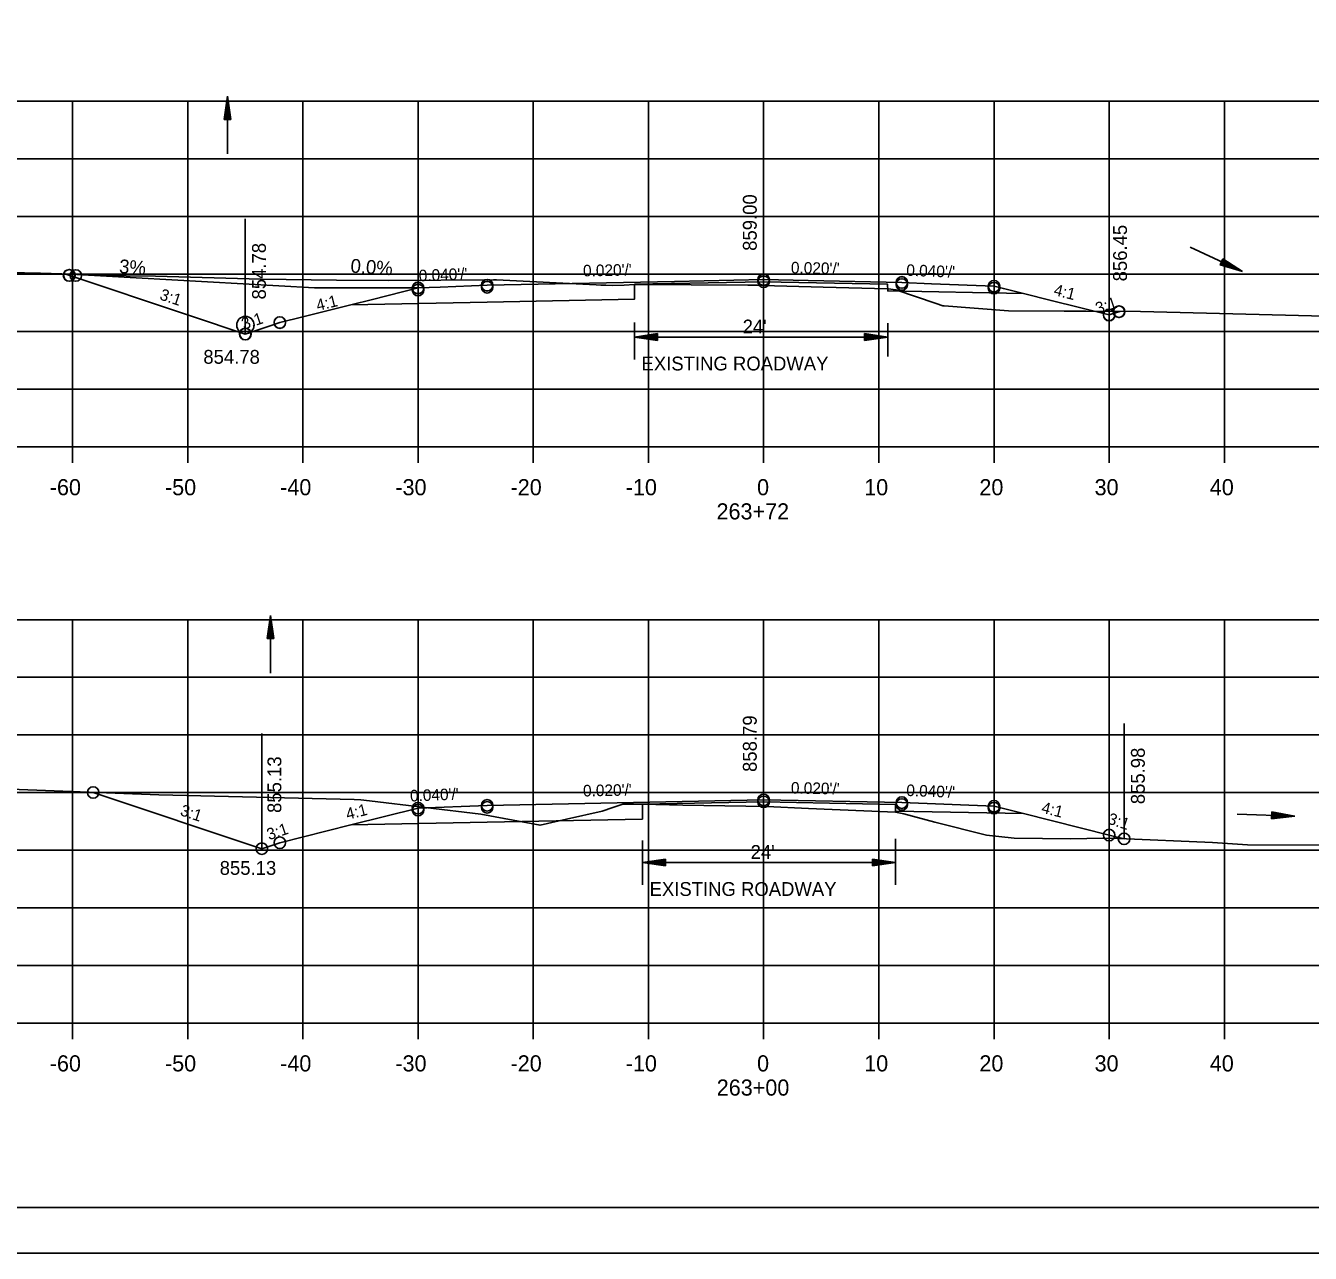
# Model space of a CAD drawing. Extents: x 1486524 to 1499135, y 326561 to 337924.
# Drawn here: x 1488918.8 to 1489030.3, y 329365.9 to 329472.4 of the extents above; entities that cross this region are included whole.
import ezdxf

# ---------------------------------------------------------------- set-up
doc = ezdxf.new("R2010")
doc.units = 0
for name, color, linetype in [('E_Const Align', 7, 'Continuous'), ('E_Const Align Station', 7, 'Continuous'), ('E_Ownership Information', 7, 'Continuous'), ('E_Property Line', 7, 'Continuous'), ('E_Proposed ROW and Easements', 7, 'Continuous'), ('E_Proposed ROW Fig Annot', 7, 'Continuous'), ('E_Quarter Calls', 7, 'Continuous'), ('E_Station Offset', 7, 'Continuous'), ('E_Survey Point', 7, 'Continuous'), ('E_Title Sheet', 7, 'Continuous'), ('E_Tract Number', 7, 'Continuous'), ('R_Water Annot', 7, 'Continuous'), ('R_Xsect Elev', 7, 'Continuous'), ('R_Xsect Slope', 7, 'Continuous')]:
    doc.layers.add(name, color=color, linetype=linetype)

msp = doc.modelspace()

# ---------------------------------------------------------------- linework, layer by layer
at = {"layer": 'E_Const Align'}
for p, q in [((1488842.89, 329435.88), (1489122.89, 329435.88)), ((1488922.89, 329434.48), (1488922.89, 329435.88)), ((1488932.89, 329434.48), (1488932.89, 329435.88)), ((1488942.89, 329434.48), (1488942.89, 329435.88)), ((1488952.89, 329434.48), (1488952.89, 329435.88)), ((1488962.89, 329434.48), (1488962.89, 329435.88)), ((1488972.89, 329434.48), (1488972.89, 329435.88)), ((1488982.89, 329434.48), (1488982.89, 329435.88)), ((1488992.89, 329434.48), (1488992.89, 329435.88)), ((1489002.89, 329434.48), (1489002.89, 329435.88)), ((1489012.89, 329434.48), (1489012.89, 329435.88)), ((1489022.89, 329434.48), (1489022.89, 329435.88)), ((1488842.89, 329385.88), (1489122.89, 329385.88)), ((1488922.89, 329384.48), (1488922.89, 329385.88)), ((1488932.89, 329384.48), (1488932.89, 329385.88)), ((1488942.89, 329384.48), (1488942.89, 329385.88)), ((1488952.89, 329384.48), (1488952.89, 329385.88)), ((1488962.89, 329384.48), (1488962.89, 329385.88)), ((1488972.89, 329384.48), (1488972.89, 329385.88)), ((1488982.89, 329384.48), (1488982.89, 329385.88)), ((1488992.89, 329384.48), (1488992.89, 329385.88)), ((1489002.89, 329384.48), (1489002.89, 329385.88)), ((1489012.89, 329384.48), (1489012.89, 329385.88)), ((1489022.89, 329384.48), (1489022.89, 329385.88))]:
    msp.add_line(p, q, dxfattribs=at)
at = {"layer": 'E_Ownership Information'}
for p, q in [((1488842.89, 329465.88), (1489122.89, 329465.88)), ((1488922.89, 329435.88), (1488922.89, 329465.88)), ((1488932.89, 329435.88), (1488932.89, 329465.88)), ((1488942.89, 329435.88), (1488942.89, 329465.88)), ((1488952.89, 329435.88), (1488952.89, 329465.88)), ((1488962.89, 329435.88), (1488962.89, 329465.88)), ((1488972.89, 329435.88), (1488972.89, 329465.88)), ((1488982.89, 329435.88), (1488982.89, 329465.88)), ((1488992.89, 329435.88), (1488992.89, 329465.88)), ((1489002.89, 329435.88), (1489002.89, 329465.88)), ((1489012.89, 329435.88), (1489012.89, 329465.88)), ((1489022.89, 329435.88), (1489022.89, 329465.88)), ((1488842.89, 329460.88), (1489122.89, 329460.88)), ((1488842.89, 329455.88), (1489122.89, 329455.88)), ((1488842.89, 329450.88), (1489122.89, 329450.88)), ((1488842.89, 329445.88), (1489122.89, 329445.88)), ((1488842.89, 329440.88), (1489122.89, 329440.88)), ((1488842.89, 329435.88), (1489122.89, 329435.88)), ((1488842.89, 329420.88), (1489122.89, 329420.88)), ((1488922.89, 329385.88), (1488922.89, 329420.88)), ((1488932.89, 329385.88), (1488932.89, 329420.88)), ((1488942.89, 329385.88), (1488942.89, 329420.88)), ((1488952.89, 329385.88), (1488952.89, 329420.88)), ((1488962.89, 329385.88), (1488962.89, 329420.88)), ((1488972.89, 329385.88), (1488972.89, 329420.88)), ((1488982.89, 329385.88), (1488982.89, 329420.88)), ((1488992.89, 329385.88), (1488992.89, 329420.88)), ((1489002.89, 329385.88), (1489002.89, 329420.88)), ((1489012.89, 329385.88), (1489012.89, 329420.88)), ((1489022.89, 329385.88), (1489022.89, 329420.88)), ((1488842.89, 329415.88), (1489122.89, 329415.88)), ((1488842.89, 329410.88), (1489122.89, 329410.88)), ((1488842.89, 329405.88), (1489122.89, 329405.88)), ((1488842.89, 329400.88), (1489122.89, 329400.88)), ((1488842.89, 329395.88), (1489122.89, 329395.88)), ((1488842.89, 329390.88), (1489122.89, 329390.88)), ((1488842.89, 329385.88), (1489122.89, 329385.88))]:
    msp.add_line(p, q, dxfattribs=at)
at = {"layer": 'E_Property Line'}
msp.add_line((1489141.07, 329369.88), (1488824.89, 329369.88), dxfattribs=at)
at = {"layer": 'E_Proposed ROW and Easements'}
for p, q in [((1488971.68, 329446.66), (1488971.68, 329443.46)), ((1488993.66, 329446.62), (1488993.66, 329443.73)), ((1488973.68, 329445.71), (1488971.68, 329445.41)), ((1488973.68, 329445.11), (1488971.68, 329445.41)), ((1488973.68, 329445.66), (1488972.01, 329445.41)), ((1488973.68, 329445.16), (1488972.01, 329445.41)), ((1488973.68, 329445.61), (1488972.35, 329445.41)), ((1488973.68, 329445.21), (1488972.35, 329445.41)), ((1488973.68, 329445.56), (1488972.69, 329445.41)), ((1488973.68, 329445.26), (1488972.69, 329445.41)), ((1488973.68, 329445.51), (1488973.03, 329445.41)), ((1488973.68, 329445.31), (1488973.03, 329445.41)), ((1488973.68, 329445.46), (1488973.36, 329445.41)), ((1488973.68, 329445.36), (1488973.36, 329445.41)), ((1488973.68, 329445.11), (1488973.68, 329445.71)), ((1488991.66, 329445.71), (1488993.66, 329445.41)), ((1488991.66, 329445.71), (1488991.66, 329445.11)), ((1488991.66, 329445.66), (1488993.33, 329445.41)), ((1488991.66, 329445.61), (1488992.99, 329445.41)), ((1488991.66, 329445.56), (1488992.65, 329445.41)), ((1488991.66, 329445.51), (1488992.31, 329445.41)), ((1488991.66, 329445.46), (1488991.98, 329445.41)), ((1488991.66, 329445.11), (1488993.66, 329445.41)), ((1488991.66, 329445.32), (1488992.31, 329445.41)), ((1488991.66, 329445.22), (1488992.99, 329445.41)), ((1488991.66, 329445.16), (1488993.33, 329445.41)), ((1488991.66, 329445.27), (1488992.65, 329445.41)), ((1488991.66, 329445.37), (1488991.98, 329445.41)), ((1488972.37, 329401.71), (1488972.37, 329397.86)), ((1488994.35, 329401.87), (1488994.35, 329397.87)), ((1488974.37, 329400.11), (1488972.37, 329399.81)), ((1488974.37, 329399.51), (1488974.37, 329400.11)), ((1488992.35, 329400.11), (1488994.35, 329399.81)), ((1488992.35, 329400.11), (1488992.35, 329399.51)), ((1488974.37, 329399.51), (1488972.37, 329399.81)), ((1488974.37, 329400.06), (1488972.71, 329399.81)), ((1488974.37, 329399.56), (1488972.71, 329399.81)), ((1488974.37, 329400.01), (1488973.05, 329399.81)), ((1488974.37, 329399.61), (1488973.05, 329399.81)), ((1488974.37, 329399.96), (1488973.38, 329399.81)), ((1488974.37, 329399.66), (1488973.38, 329399.81)), ((1488974.37, 329399.91), (1488973.72, 329399.81)), ((1488974.37, 329399.71), (1488973.72, 329399.81)), ((1488974.37, 329399.86), (1488974.06, 329399.81)), ((1488974.37, 329399.76), (1488974.06, 329399.81)), ((1488992.35, 329400.06), (1488994.02, 329399.81)), ((1488992.35, 329400.01), (1488993.68, 329399.81)), ((1488992.35, 329399.96), (1488993.34, 329399.81)), ((1488992.35, 329399.91), (1488993, 329399.81)), ((1488992.35, 329399.86), (1488992.67, 329399.81)), ((1488992.35, 329399.51), (1488994.35, 329399.81)), ((1488992.35, 329399.62), (1488993.68, 329399.81)), ((1488992.35, 329399.56), (1488994.02, 329399.81)), ((1488992.35, 329399.67), (1488993.34, 329399.81)), ((1488992.35, 329399.72), (1488993, 329399.81)), ((1488992.35, 329399.77), (1488992.67, 329399.81))]:
    msp.add_line(p, q, dxfattribs=at)
at = {"layer": 'E_Proposed ROW Fig Annot'}
for p, q in [((1488936.05, 329464.3), (1488936.35, 329466.3)), ((1488936.05, 329464.3), (1488936.35, 329466.3)), ((1488936.1, 329464.3), (1488936.35, 329465.96)), ((1488936.1, 329464.3), (1488936.35, 329465.96)), ((1488936.65, 329464.3), (1488936.35, 329466.3)), ((1488936.65, 329464.3), (1488936.35, 329466.3)), ((1488936.6, 329464.3), (1488936.35, 329465.96)), ((1488936.6, 329464.3), (1488936.35, 329465.96)), ((1488936.15, 329464.3), (1488936.35, 329465.62)), ((1488936.15, 329464.3), (1488936.35, 329465.62)), ((1488936.2, 329464.3), (1488936.35, 329465.29)), ((1488936.2, 329464.3), (1488936.35, 329465.29)), ((1488936.25, 329464.3), (1488936.35, 329464.95)), ((1488936.25, 329464.3), (1488936.35, 329464.95)), ((1488936.55, 329464.3), (1488936.35, 329465.62)), ((1488936.55, 329464.3), (1488936.35, 329465.62)), ((1488936.5, 329464.3), (1488936.35, 329465.29)), ((1488936.5, 329464.3), (1488936.35, 329465.29)), ((1488936.45, 329464.3), (1488936.35, 329464.95)), ((1488936.45, 329464.3), (1488936.35, 329464.95)), ((1488936.05, 329464.3), (1488936.65, 329464.3)), ((1488936.05, 329464.3), (1488936.65, 329464.3)), ((1488936.3, 329464.3), (1488936.35, 329464.61)), ((1488936.3, 329464.3), (1488936.35, 329464.61)), ((1488936.4, 329464.3), (1488936.35, 329464.61)), ((1488936.4, 329464.3), (1488936.35, 329464.61)), ((1489022.76, 329452.21), (1489022.51, 329451.67)), ((1489022.76, 329452.21), (1489022.51, 329451.67)), ((1489022.51, 329451.67), (1489024.45, 329451.1)), ((1489022.51, 329451.67), (1489024.45, 329451.1)), ((1489022.53, 329451.71), (1489024.15, 329451.24)), ((1489022.53, 329451.71), (1489024.15, 329451.24)), ((1489022.55, 329451.76), (1489023.84, 329451.39)), ((1489022.55, 329451.76), (1489023.84, 329451.39)), ((1489022.57, 329451.81), (1489023.53, 329451.53)), ((1489022.57, 329451.81), (1489023.53, 329451.53)), ((1489022.59, 329451.85), (1489023.23, 329451.67)), ((1489022.59, 329451.85), (1489023.23, 329451.67)), ((1489022.62, 329451.9), (1489022.92, 329451.81)), ((1489022.62, 329451.9), (1489022.92, 329451.81)), ((1489022.66, 329451.98), (1489022.92, 329451.81)), ((1489022.66, 329451.98), (1489022.92, 329451.81)), ((1489022.68, 329452.03), (1489023.23, 329451.67)), ((1489022.68, 329452.03), (1489023.23, 329451.67)), ((1489022.7, 329452.08), (1489023.53, 329451.53)), ((1489022.7, 329452.08), (1489023.53, 329451.53)), ((1489022.72, 329452.12), (1489023.84, 329451.39)), ((1489022.72, 329452.12), (1489023.84, 329451.39)), ((1489022.74, 329452.17), (1489024.15, 329451.24)), ((1489022.74, 329452.17), (1489024.15, 329451.24)), ((1489022.76, 329452.21), (1489024.45, 329451.1)), ((1489022.76, 329452.21), (1489024.45, 329451.1)), ((1488971.68, 329445.41), (1488993.66, 329445.41)), ((1488939.78, 329419.24), (1488940.08, 329421.24)), ((1488939.78, 329419.24), (1488940.08, 329421.24)), ((1488939.83, 329419.24), (1488940.08, 329420.9)), ((1488939.83, 329419.24), (1488940.08, 329420.9)), ((1488939.89, 329419.24), (1488940.08, 329420.56)), ((1488939.89, 329419.24), (1488940.08, 329420.56)), ((1488939.94, 329419.24), (1488940.08, 329420.23)), ((1488939.94, 329419.24), (1488940.08, 329420.23)), ((1488940.38, 329419.24), (1488940.08, 329421.24)), ((1488940.38, 329419.24), (1488940.08, 329421.24)), ((1488940.33, 329419.24), (1488940.08, 329420.9)), ((1488940.33, 329419.24), (1488940.08, 329420.9)), ((1488940.28, 329419.24), (1488940.08, 329420.56)), ((1488940.28, 329419.24), (1488940.08, 329420.56)), ((1488940.23, 329419.24), (1488940.08, 329420.23)), ((1488940.23, 329419.24), (1488940.08, 329420.23)), ((1488939.78, 329419.24), (1488940.38, 329419.24)), ((1488939.78, 329419.24), (1488940.38, 329419.24)), ((1488939.99, 329419.24), (1488940.08, 329419.89)), ((1488939.99, 329419.24), (1488940.08, 329419.89)), ((1488940.04, 329419.24), (1488940.08, 329419.55)), ((1488940.04, 329419.24), (1488940.08, 329419.55)), ((1488940.18, 329419.24), (1488940.08, 329419.89)), ((1488940.18, 329419.24), (1488940.08, 329419.89)), ((1488940.13, 329419.24), (1488940.08, 329419.55)), ((1488940.13, 329419.24), (1488940.08, 329419.55)), ((1489027.01, 329404.21), (1489026.99, 329403.61)), ((1489027.01, 329404.21), (1489026.99, 329403.61)), ((1489026.99, 329403.86), (1489027.31, 329403.9)), ((1489026.99, 329403.86), (1489027.31, 329403.9)), ((1489026.99, 329403.81), (1489027.65, 329403.89)), ((1489026.99, 329403.81), (1489027.65, 329403.89)), ((1489026.99, 329403.76), (1489027.98, 329403.88)), ((1489026.99, 329403.76), (1489027.98, 329403.88)), ((1489026.99, 329403.71), (1489028.32, 329403.87)), ((1489026.99, 329403.71), (1489028.32, 329403.87)), ((1489026.99, 329403.66), (1489028.66, 329403.86)), ((1489026.99, 329403.66), (1489028.66, 329403.86)), ((1489026.99, 329403.61), (1489028.99, 329403.84)), ((1489026.99, 329403.61), (1489028.99, 329403.84)), ((1489027, 329404.16), (1489028.66, 329403.86)), ((1489027, 329404.16), (1489028.66, 329403.86)), ((1489027, 329404.11), (1489028.32, 329403.87)), ((1489027, 329404.11), (1489028.32, 329403.87)), ((1489027, 329404.06), (1489027.98, 329403.88)), ((1489027, 329404.06), (1489027.98, 329403.88)), ((1489027, 329404.01), (1489027.65, 329403.89)), ((1489027, 329404.01), (1489027.65, 329403.89)), ((1489027, 329403.96), (1489027.31, 329403.9)), ((1489027, 329403.96), (1489027.31, 329403.9)), ((1489027.01, 329404.21), (1489028.99, 329403.84)), ((1489027.01, 329404.21), (1489028.99, 329403.84)), ((1488972.37, 329399.81), (1488994.35, 329399.81))]:
    msp.add_line(p, q, dxfattribs=at)
at = {"layer": 'E_Quarter Calls'}
msp.add_line((1488812.48, 329365.9), (1489145.82, 329365.9), dxfattribs=at)
for points in [[(1488812.48, 329579.24), (1489145.82, 329579.24), (1489145.82, 329365.9), (1488812.48, 329365.9)], [(1489058.81, 329575.34), (1489058.81, 329565.46), (1489094.54, 329565.46), (1489094.54, 329562.54), (1489117.74, 329562.54), (1489117.74, 329538.21), (1489141.07, 329538.21), (1489141.07, 329369.88), (1488824.89, 329369.88), (1488824.89, 329575.34)]]:
    msp.add_lwpolyline(points, close=True, dxfattribs=at)
for centre in [(1488922.59, 329450.76), (1488922.62, 329450.76), (1488923.18, 329450.75), (1488958.89, 329449.91), (1488958.89, 329449.9), (1488982.89, 329450.39), (1488982.89, 329450.38), (1488982.89, 329450.21), (1488994.89, 329450.15), (1488994.89, 329450.14), (1488994.89, 329449.97), (1489002.89, 329449.83), (1489002.89, 329449.82), (1488952.89, 329449.67), (1488952.89, 329449.66), (1488952.89, 329449.49), (1488958.89, 329449.73), (1489002.89, 329449.65), (1489013.73, 329447.61), (1489013.76, 329447.61), (1488940.89, 329446.67), (1488940.89, 329446.66), (1489012.89, 329447.33), (1489012.89, 329447.32), (1488937.88, 329445.67), (1488937.91, 329445.67), (1488924.68, 329405.89), (1488924.68, 329405.89), (1488982.89, 329405.25), (1488982.89, 329405.25), (1488952.89, 329404.53), (1488952.89, 329404.53), (1488952.89, 329404.36), (1488958.89, 329404.77), (1488958.89, 329404.77), (1488958.89, 329404.6), (1488982.89, 329405.08), (1488994.89, 329405.01), (1488994.89, 329405.01), (1488994.89, 329404.84), (1489002.89, 329404.69), (1489002.89, 329404.69), (1489002.89, 329404.52), (1489012.89, 329402.19), (1489012.89, 329402.19), (1489014.18, 329401.87), (1489014.18, 329401.87), (1488939.33, 329401.01), (1488939.33, 329401.01), (1488940.89, 329401.53), (1488940.89, 329401.53)]:
    msp.add_circle(centre, 0.5, dxfattribs=at)
at = {"layer": 'E_Station Offset'}
for p in [(1488922.22, 329450.89), (1488952.89, 329449.67)]:
    msp.add_line(p, (1488943.89, 329449.67), dxfattribs=at)
msp.add_circle((1488937.9, 329446.45), 0.75, dxfattribs=at)
at = {"layer": 'E_Survey Point'}
for points in [[(1488947.06, 329448.2), (1488958.89, 329448.44), (1488971.68, 329448.7), (1488971.68, 329449.99), (1488982.89, 329450.21), (1488993.65, 329449.99), (1488993.66, 329449.41), (1489005.45, 329449.18)], [(1488947.06, 329403.07), (1488958.89, 329403.31), (1488972.37, 329403.58), (1488972.37, 329404.87), (1488982.89, 329405.08), (1488994.34, 329404.85), (1488994.35, 329404.27), (1489005.45, 329404.05)]]:
    msp.add_lwpolyline(points, dxfattribs=at)
at = {"layer": 'E_Title Sheet'}
for points in [[(1488922.22, 329450.89), (1488933.15, 329447.24), (1488937.88, 329445.67), (1488939.96, 329446.36), (1488940.89, 329446.67), (1488942.88, 329447.16), (1488947.06, 329448.21), (1488948.94, 329448.68), (1488952.89, 329449.67), (1488954.82, 329449.74), (1488958.89, 329449.91), (1488975.14, 329450.23), (1488982.89, 329450.39), (1488986.76, 329450.31), (1488994.89, 329450.15), (1488997.47, 329450.04), (1489002.89, 329449.83), (1489003.71, 329449.62), (1489005.45, 329449.18), (1489007.85, 329448.58), (1489012.89, 329447.33), (1489013.07, 329447.39), (1489013.8, 329447.63)], [(1488924.68, 329405.89), (1488939.33, 329401.01), (1488940.89, 329401.53), (1488947.06, 329403.07), (1488952.89, 329404.53), (1488958.89, 329404.77), (1488982.89, 329405.25), (1488994.89, 329405.01), (1489002.89, 329404.69), (1489005.45, 329404.05), (1489012.89, 329402.19), (1489014.18, 329401.87)]]:
    msp.add_lwpolyline(points, dxfattribs=at)
at = {"layer": 'E_Tract Number'}
for points in [[(1488914.54, 329451.07), (1488920.1, 329450.95), (1488927.54, 329450.73), (1488930.11, 329450.68), (1488939.24, 329450.44), (1488945.81, 329450.34), (1488950.33, 329450.33), (1488959.43, 329450.38), (1488959.46, 329450.38), (1488959.7, 329450.36), (1488968.34, 329449.93), (1488968.76, 329449.9), (1488969.2, 329449.9), (1488969.76, 329449.88), (1488970.78, 329449.92), (1488971.68, 329449.97), (1488981.52, 329449.91), (1488982.3, 329449.9), (1488982.78, 329449.89), (1488988.06, 329449.74), (1488993.65, 329449.59), (1488993.69, 329449.59), (1488994.38, 329449.51), (1488997.87, 329448.32), (1488998.45, 329448.13), (1488998.49, 329448.12), (1488998.56, 329448.11), (1489004.16, 329447.68), (1489008.98, 329447.65), (1489010.89, 329447.65), (1489015.6, 329447.62), (1489025.9, 329447.37), (1489037.27, 329447.07)], [(1488917.51, 329406.17), (1488930.38, 329405.68), (1488947.33, 329405.27), (1488947.92, 329405.26), (1488948.68, 329405.17), (1488958.33, 329404.01), (1488960.36, 329403.62), (1488963.48, 329403.05), (1488965.77, 329403.57), (1488968.87, 329404.28), (1488969.79, 329404.57), (1488970.66, 329404.86), (1488971.18, 329404.86), (1488972.37, 329404.87), (1488975.88, 329404.8), (1488983.17, 329404.67), (1488986.79, 329404.5), (1488994.34, 329404.18), (1488994.77, 329404.09), (1488995.05, 329404.03), (1488997.76, 329403.3), (1489002.25, 329402.19), (1489004.64, 329401.91), (1489009.56, 329401.87), (1489012.35, 329401.91), (1489013.72, 329401.88), (1489021.86, 329401.56), (1489024.89, 329401.33), (1489034.51, 329401.31)]]:
    msp.add_lwpolyline(points, dxfattribs=at)
at = {"layer": 'R_Water Annot'}
for p, q in [((1488936.35, 329466.3), (1488936.35, 329461.3)), ((1489024.45, 329451.1), (1489019.91, 329453.2)), ((1488940.08, 329421.24), (1488940.08, 329416.24)), ((1489028.99, 329403.84), (1489024, 329404.01))]:
    msp.add_line(p, q, dxfattribs=at)
at = {"layer": 'R_Xsect Elev'}
for p, q in [((1488982.89, 329449.89), (1488982.89, 329459.89)), ((1489012.89, 329447.33), (1489012.89, 329457.33)), ((1488937.88, 329445.67), (1488937.88, 329455.67)), ((1488982.89, 329404.67), (1488982.89, 329414.67)), ((1489014.18, 329401.87), (1489014.18, 329411.87)), ((1488939.33, 329401.01), (1488939.33, 329411.01))]:
    msp.add_line(p, q, dxfattribs=at)

# ---------------------------------------------------------------- texts
at = {"layer": 'E_Const Align Station'}
for s, p in [('-60', (1488920.92, 329431.68)), ('-50', (1488930.92, 329431.68)), ('-40', (1488940.92, 329431.68)), ('-30', (1488950.92, 329431.68)), ('-20', (1488960.92, 329431.68)), ('-10', (1488970.92, 329431.68)), ('0', (1488982.32, 329431.68)), ('10', (1488991.62, 329431.68)), ('20', (1489001.62, 329431.68)), ('30', (1489011.62, 329431.68)), ('40', (1489021.62, 329431.68)), ('263+72', (1488978.8, 329429.58)), ('-60', (1488920.92, 329381.68)), ('-50', (1488930.92, 329381.68)), ('-40', (1488940.92, 329381.68)), ('-30', (1488950.92, 329381.68)), ('-20', (1488960.92, 329381.68)), ('-10', (1488970.92, 329381.68)), ('0', (1488982.32, 329381.68)), ('10', (1488991.62, 329381.68)), ('20', (1489001.62, 329381.68)), ('30', (1489011.62, 329381.68)), ('40', (1489021.62, 329381.68)), ('263+00', (1488978.82, 329379.58))]:
    msp.add_text(s, height=1.4, dxfattribs=at).set_placement(p)
at = {"layer": 'E_Proposed ROW Fig Annot'}
for s, p in [("24'", (1488981.07, 329445.72)), ('EXISTING ROADWAY', (1488972.29, 329442.51)), ("24'", (1488981.76, 329400.12)), ('EXISTING ROADWAY', (1488972.99, 329396.91))]:
    msp.add_text(s, height=1.2, dxfattribs=at).set_placement(p)
at = {"layer": 'E_Station Offset'}
for s, p in [('3%', (1488926.91, 329450.96)), ('0.0%', (1488947, 329451.01))]:
    msp.add_text(s, height=1.2, rotation=356.0776, dxfattribs=at).set_placement(p)
at = {"layer": 'R_Xsect Elev'}
for s, rotation, p in [('859.00', 90, (1488982.29, 329452.89)), ('856.45', 90, (1489014.43, 329450.24)), ('854.78', 90, (1488939.68, 329448.67)), ('854.78', 360, (1488934.25, 329443.09)), ('858.79', 90, (1488982.29, 329407.67)), ('855.98', 90, (1489015.98, 329404.87)), ('855.13', 90, (1488941.02, 329404.11)), ('855.13', 360, (1488935.67, 329398.74))]:
    msp.add_text(s, height=1.2, rotation=rotation, dxfattribs=at).set_placement(p)
at = {"layer": 'R_Xsect Slope'}
for s, rotation, p in [("0.040'/'", 2.2906, (1488952.97, 329450.24)), ("0.020'/'", 1.1458, (1488967.22, 329450.67)), ("0.020'/'", 358.8542, (1488985.25, 329450.94)), ("0.040'/'", 357.7094, (1488995.26, 329450.73)), ('3:1', 341.565, (1488930.39, 329448.69)), ('4:1', 345.9638, (1489008.01, 329449.06)), ('4:1', 14.0362, (1488944.18, 329447.66)), ('3:1', 18.4349, (1489011.89, 329447.39)), ('3:1', 18.4349, (1488937.76, 329446.04)), ("0.020'/'", 358.8542, (1488985.25, 329405.8)), ("0.040'/'", 2.2906, (1488952.21, 329405.1)), ("0.020'/'", 1.1458, (1488967.22, 329405.54)), ("0.040'/'", 357.7094, (1488995.26, 329405.59)), ('3:1', 341.5651, (1488932.17, 329403.93)), ('4:1', 14.0362, (1488946.76, 329403.51)), ('4:1', 345.9638, (1489006.94, 329404.14)), ('3:1', 341.565, (1489012.69, 329403.21)), ('3:1', 18.4349, (1488939.95, 329401.74))]:
    msp.add_text(s, height=1, rotation=rotation, dxfattribs=at).set_placement(p)

doc.saveas('drawing.dxf')
